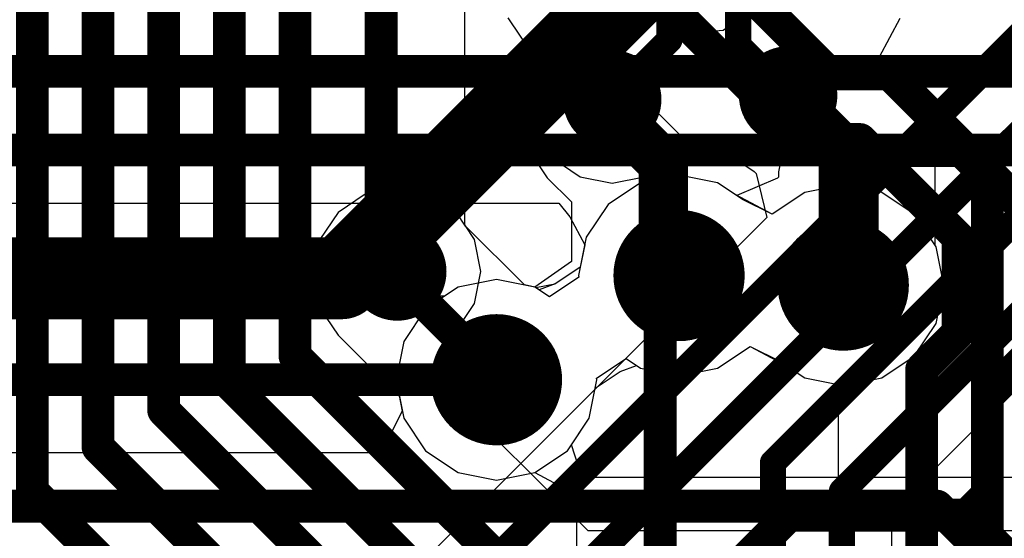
# Model space of a CAD drawing. Header units: millimetres. Extents: x -2 to 68, y -2 to 27.4.
# Tile 285 of 594: x 34.5 to 37.5, y 2.1 to 3.7. Entities that reach past the tile are written whole.
import ezdxf

# ---------------------------------------------------------------- set-up
doc = ezdxf.new("R2010")
doc.units = ezdxf.units.MM
for name, color, linetype in [('BottomLayer', 5, 'Continuous'), ('DrillGuide', 244, 'Continuous'), ('MidLayer1', 16, 'Continuous'), ('MidLayer2', 76, 'Continuous'), ('MidLayer3', 90, 'Continuous'), ('MidLayer4', 156, 'Continuous'), ('MidLayer5', 130, 'Continuous'), ('MidLayer6', 216, 'Continuous'), ('MidLayer7', 6, 'Continuous'), ('MidLayer8', 54, 'Continuous'), ('MultiLayer', 9, 'Continuous'), ('TopLayer', 1, 'Continuous'), ('ViaHoleLayer', 16, 'Continuous')]:
    doc.layers.add(name, color=color, linetype=linetype)

msp = doc.modelspace()

# ---------------------------------------------------------------- linework, layer by layer
at = {"layer": 'BottomLayer'}
for p, q in [((35.8549, 3.0876), (35.8549, 5.4821)), ((35.8847, 3.043), (35.8549, 3.0876)), ((35.9041, 2.9455), (35.8847, 3.043)), ((35.8847, 2.848), (35.9041, 2.9455)), ((35.8294, 2.7653), (35.8847, 2.848)), ((35.8117, 2.7534), (35.8294, 2.7653)), ((35.7871, 2.5984), (35.8117, 2.7534)), ((36.2306, 2.1549), (35.7871, 2.5984)), ((40.887, 2.1549), (36.2306, 2.1549))]:
    msp.add_line(p, q, dxfattribs=at)
at = {"layer": 'BottomLayer', "const_width": 0.1}
for points in [[(35.6, 2.9947), (35.6, 6.9)], [(35.3376, 2.6874), (35.3376, 6.3061)], [(35.1376, 2.6046), (35.1376, 6.2232)], [(34.9376, 2.5217), (34.9376, 6.1404)], [(34.7376, 2.4098), (34.7376, 6.0575)], [(34.5376, 2.2751), (34.5376, 5.9747)], [(35.6, 2.9947), (35.6492, 2.9455)], [(35.3376, 2.6874), (36.125, 1.9)], [(35.1376, 2.6046), (36.0422, 1.7)], [(34.9376, 2.5217), (35.9593, 1.5)], [(34.7376, 2.4098), (35.8474, 1.3)], [(34.5376, 2.2751), (35.7126, 1.1)]]:
    msp.add_lwpolyline(points, dxfattribs=at)
at = {"layer": 'BottomLayer'}
for points, const_width in [([(35.5742, 2.9455, 1), (35.7242, 2.9455, 1)], 0.15), ([(35.575, 2.9947, 1), (35.625, 2.9947, 1)], 0.05), ([(35.575, 2.9947, 1), (35.625, 2.9947, 1)], 0.05), ([(35.6242, 2.9455, 1), (35.6742, 2.9455, 1)], 0.05), ([(35.3126, 2.6874, 1), (35.3626, 2.6874, 1)], 0.05), ([(35.3126, 2.6874, 1), (35.3626, 2.6874, 1)], 0.05), ([(35.1126, 2.6046, 1), (35.1626, 2.6046, 1)], 0.05), ([(35.1126, 2.6046, 1), (35.1626, 2.6046, 1)], 0.05), ([(34.9126, 2.5217, 1), (34.9626, 2.5217, 1)], 0.05), ([(34.9126, 2.5217, 1), (34.9626, 2.5217, 1)], 0.05), ([(34.7126, 2.4098, 1), (34.7626, 2.4098, 1)], 0.05), ([(34.7126, 2.4098, 1), (34.7626, 2.4098, 1)], 0.05), ([(34.5126, 2.2751, 1), (34.5626, 2.2751, 1)], 0.05), ([(34.5126, 2.2751, 1), (34.5626, 2.2751, 1)], 0.05)]:
    msp.add_lwpolyline(points, format="xyb", close=True, dxfattribs=dict(at, const_width=const_width))
at = {"layer": 'DrillGuide'}
for points, const_width in [([(36.279, 3.47, 1), (36.329, 3.47, 1)], 0.05), ([(36.815, 3.482, 1), (36.865, 3.482, 1)], 0.05), ([(36.4577, 2.9332, 1), (36.5577, 2.9332, 1)], 0.1), ([(36.958, 2.904, 1), (37.058, 2.904, 1)], 0.1), ([(35.6242, 2.9455, 1), (35.6742, 2.9455, 1)], 0.05), ([(35.9014, 2.6156, 1), (36.0014, 2.6156, 1)], 0.1)]:
    msp.add_lwpolyline(points, format="xyb", close=True, dxfattribs=dict(at, const_width=const_width))
at = {"layer": 'MidLayer1'}
for p, q in [((36.4875, 3.6781), (36.4113, 3.729)), ((36.7327, 3.741), (36.6417, 3.6803)), ((35.9865, 3.7184), (36.0629, 3.6041)), ((37.1184, 3.6001), (37.1809, 3.7172)), ((36.5186, 3.6697), (36.4875, 3.6781)), ((36.6417, 3.6803), (36.5186, 3.6697)), ((36.0629, 3.6041), (36.045, 3.5773)), ((37.2063, 3.5123), (37.1184, 3.6001)), ((36.045, 3.5773), (36.0236, 3.47)), ((37.267, 3.4213), (37.2063, 3.5123)), ((36.0236, 3.47), (36.0236, 3.4294)), ((36.0236, 3.4294), (36.045, 3.3221)), ((37.2884, 3.314), (37.267, 3.4213)), ((36.045, 3.3221), (36.1057, 3.2312)), ((37.2884, 3.0244), (37.2884, 3.314)), ((36.1057, 3.2312), (36.1795, 3.1574)), ((36.1795, 3.1574), (36.1795, 2.9811)), ((37.2906, 3.0211), (37.2884, 3.0244)), ((37.3139, 2.904), (37.2906, 3.0211)), ((36.1805, 2.9761), (36.0685, 2.8982)), ((36.1795, 2.9811), (36.1805, 2.9761)), ((35.9514, 2.9215), (35.8344, 2.8982)), ((36.0685, 2.8982), (35.9514, 2.9215)), ((35.8344, 2.8982), (35.7351, 2.8319)), ((37.2906, 2.7869), (37.3139, 2.904)), ((35.7351, 2.8319), (35.6688, 2.7326)), ((37.2243, 2.6877), (37.2906, 2.7869)), ((35.6688, 2.7326), (35.6455, 2.6156)), ((36.6248, 2.6506), (36.724, 2.7169)), ((36.724, 2.7169), (36.837, 2.6574)), ((37.1251, 2.6214), (37.2243, 2.6877)), ((36.2523, 2.5904), (36.3287, 2.6412)), ((36.3287, 2.6412), (36.3782, 2.659)), ((36.3782, 2.659), (36.3907, 2.6506)), ((36.3907, 2.6506), (36.5077, 2.6274)), ((36.5077, 2.6274), (36.6248, 2.6506)), ((36.837, 2.6574), (36.8909, 2.6214)), ((35.6455, 2.6156), (35.6688, 2.4985)), ((36.8909, 2.6214), (37.008, 2.5981)), ((37.008, 2.5981), (37.1251, 2.6214)), ((36.234, 2.4985), (36.2523, 2.5904)), ((35.6688, 2.4985), (35.7351, 2.3993)), ((36.1677, 2.3993), (36.234, 2.4985)), ((35.7351, 2.3993), (35.8344, 2.333)), ((36.0685, 2.333), (36.1677, 2.3993)), ((35.8344, 2.333), (35.9514, 2.3097)), ((35.9514, 2.3097), (36.0685, 2.333))]:
    msp.add_line(p, q, dxfattribs=at)
for points, const_width in [([(36.765, 3.482, 1), (36.915, 3.482, 1)], 0.15), ([(36.229, 3.47, 1), (36.379, 3.47, 1)], 0.15), ([(36.2665, 3.47, 1), (36.3415, 3.47, 1)], 0.075), ([(36.8025, 3.482, 1), (36.8775, 3.482, 1)], 0.075), ([(36.2665, 3.4294, 1), (36.3415, 3.4294, 1)], 0.075), ([(36.2665, 3.4294, 1), (36.3415, 3.4294, 1)], 0.075), ([(36.9705, 3.314, 1), (37.0455, 3.314, 1)], 0.075), ([(36.9705, 3.314, 1), (37.0455, 3.314, 1)], 0.075), ([(36.4224, 3.2735, 1), (36.4974, 3.2735, 1)], 0.075), ([(36.4224, 3.2735, 1), (36.4974, 3.2735, 1)], 0.075), ([(36.4077, 2.9332, 1), (36.6077, 2.9332, 1)], 0.2), ([(36.908, 2.904, 1), (37.108, 2.904, 1)], 0.2), ([(36.4224, 2.9811, 1), (36.4974, 2.9811, 1)], 0.075), ([(36.4224, 2.9811, 1), (36.4974, 2.9811, 1)], 0.075), ([(36.4702, 2.9332, 1), (36.5452, 2.9332, 1)], 0.075), ([(36.9705, 2.904, 1), (37.0455, 2.904, 1)], 0.075), ([(35.8514, 2.6156, 1), (36.0514, 2.6156, 1)], 0.2)]:
    msp.add_lwpolyline(points, format="xyb", close=True, dxfattribs=dict(at, const_width=const_width))
at = {"layer": 'MidLayer1', "const_width": 0.15}
for points in [[(36.304, 3.4294), (36.304, 3.47)], [(36.84, 3.482), (37.008, 3.314)], [(36.304, 3.4294), (36.4599, 3.2735)], [(37.008, 2.904), (37.008, 3.314)], [(36.4599, 2.9811), (36.4599, 3.2735)], [(36.4599, 2.9811), (36.5077, 2.9332)]]:
    msp.add_lwpolyline(points, dxfattribs=at)
at = {"layer": 'MidLayer2'}
for p, q in [((33.9618, 3.1535), (36.1414, 3.1535)), ((36.1414, 3.1535), (36.175, 3.1121)), ((36.175, 3.1121), (36.2204, 3.0265)), ((36.2204, 3.0265), (36.2069, 2.9585)), ((36.2069, 2.9585), (36.1305, 2.9076)), ((35.9514, 2.9215), (35.8344, 2.8982)), ((36.0685, 2.8982), (35.9514, 2.9215)), ((35.8344, 2.8982), (35.7351, 2.8319)), ((36.081, 2.8898), (36.0685, 2.8982)), ((36.1305, 2.9076), (36.081, 2.8898)), ((35.7351, 2.8319), (35.6688, 2.7326)), ((35.6688, 2.7326), (35.6455, 2.6156)), ((35.6455, 2.6156), (35.6646, 2.5197)), ((35.6646, 2.5197), (35.6243, 2.4411)), ((35.6243, 2.4411), (35.5868, 2.3927)), ((35.5868, 2.3927), (34.3561, 2.3927))]:
    msp.add_line(p, q, dxfattribs=at)
at = {"layer": 'MidLayer2', "const_width": 0.1}
for points in [[(34.0612, 3.5558), (37.7272, 3.5558)], [(33.9618, 3.3158), (37.6278, 3.3158)], [(34.2888, 2.2303), (37.2937, 2.2303)], [(37.2937, 2.2303), (37.545, 1.979)]]:
    msp.add_lwpolyline(points, dxfattribs=at)
at = {"layer": 'MidLayer2'}
for points, const_width in [([(36.4077, 2.9332, 1), (36.6077, 2.9332, 1)], 0.2), ([(36.908, 2.904, 1), (37.108, 2.904, 1)], 0.2), ([(35.8514, 2.6156, 1), (36.0514, 2.6156, 1)], 0.2), ([(37.2687, 2.2303, 1), (37.3187, 2.2303, 1)], 0.05), ([(37.2687, 2.2303, 1), (37.3187, 2.2303, 1)], 0.05)]:
    msp.add_lwpolyline(points, format="xyb", close=True, dxfattribs=dict(at, const_width=const_width))
at = {"layer": 'MidLayer3'}
for p, q in [((37.0325, 3.5495), (36.9498, 3.4942)), ((37.13, 3.5689), (37.0325, 3.5495)), ((37.368, 3.5689), (37.13, 3.5689)), ((37.4655, 3.5495), (37.368, 3.5689)), ((37.5482, 3.4942), (37.4655, 3.5495)), ((36.9498, 3.4942), (36.8852, 3.4296)), ((36.8852, 3.4296), (36.8299, 3.3469)), ((36.8299, 3.3469), (36.8105, 3.2494)), ((36.8105, 3.2494), (36.8105, 3.2328)), ((36.3907, 3.2158), (36.2914, 3.1495)), ((36.5077, 3.2391), (36.3907, 3.2158)), ((36.6248, 3.2158), (36.5077, 3.2391)), ((36.6787, 3.1798), (36.6248, 3.2158)), ((36.8076, 3.23), (36.6842, 3.1769)), ((36.8105, 3.2328), (36.8076, 3.23)), ((36.6842, 3.1769), (36.6787, 3.1798)), ((36.2914, 3.1495), (36.2251, 3.0503)), ((36.2251, 3.0503), (36.2069, 2.9585)), ((36.2069, 2.9585), (36.129, 2.9066)), ((35.9514, 2.9215), (35.8344, 2.8982)), ((36.0685, 2.8982), (35.9514, 2.9215)), ((35.8344, 2.8982), (35.7351, 2.8319)), ((36.0718, 2.896), (36.0685, 2.8982)), ((36.129, 2.9066), (36.0718, 2.896)), ((35.7351, 2.8319), (35.6688, 2.7326)), ((35.6688, 2.7326), (35.6455, 2.6156)), ((35.6455, 2.6156), (35.6688, 2.4985)), ((35.6688, 2.4985), (35.7351, 2.3993)), ((35.7351, 2.3993), (35.8344, 2.333)), ((35.8344, 2.333), (35.9514, 2.3097)), ((35.9514, 2.3097), (36.0685, 2.333)), ((36.0685, 2.333), (36.1954, 2.2651)), ((36.1954, 2.2651), (36.1954, 1.7983))]:
    msp.add_line(p, q, dxfattribs=at)
at = {"layer": 'MidLayer3', "const_width": 0.1}
for points in [[(37.0654, 3.2494), (37.13, 3.314)], [(37.13, 3.314), (37.368, 3.314)], [(37.368, 3.314), (37.447, 3.235)], [(37.0654, 2.9614), (37.0654, 3.2494)], [(37.447, 2.265), (37.447, 3.235)], [(37.008, 2.904), (37.0654, 2.9614)], [(36.4503, 2.8758), (36.5077, 2.9332)], [(36.4503, 1.7983), (36.4503, 2.8758)], [(37.3848, 2.2028), (37.447, 2.265)], [(36.6903, 2.0502), (36.8428, 2.2028)], [(36.8428, 2.2028), (37.3848, 2.2028)]]:
    msp.add_lwpolyline(points, dxfattribs=at)
at = {"layer": 'MidLayer3'}
for points, const_width in [([(37.105, 3.314, 1), (37.155, 3.314, 1)], 0.05), ([(37.105, 3.314, 1), (37.155, 3.314, 1)], 0.05), ([(37.343, 3.314, 1), (37.393, 3.314, 1)], 0.05), ([(37.343, 3.314, 1), (37.393, 3.314, 1)], 0.05), ([(37.0404, 3.2494, 1), (37.0904, 3.2494, 1)], 0.05), ([(37.0404, 3.2494, 1), (37.0904, 3.2494, 1)], 0.05), ([(37.422, 3.235, 1), (37.472, 3.235, 1)], 0.05), ([(37.422, 3.235, 1), (37.472, 3.235, 1)], 0.05), ([(36.4077, 2.9332, 1), (36.6077, 2.9332, 1)], 0.2), ([(36.908, 2.904, 1), (37.108, 2.904, 1)], 0.2), ([(37.0404, 2.9614, 1), (37.0904, 2.9614, 1)], 0.05), ([(37.0404, 2.9614, 1), (37.0904, 2.9614, 1)], 0.05), ([(36.4827, 2.9332, 1), (36.5327, 2.9332, 1)], 0.05), ([(36.983, 2.904, 1), (37.033, 2.904, 1)], 0.05), ([(36.4253, 2.8758, 1), (36.4753, 2.8758, 1)], 0.05), ([(36.4253, 2.8758, 1), (36.4753, 2.8758, 1)], 0.05), ([(35.8514, 2.6156, 1), (36.0514, 2.6156, 1)], 0.2), ([(37.422, 2.265, 1), (37.472, 2.265, 1)], 0.05), ([(37.422, 2.265, 1), (37.472, 2.265, 1)], 0.05), ([(36.8178, 2.2028, 1), (36.8678, 2.2028, 1)], 0.05), ([(36.8178, 2.2028, 1), (36.8678, 2.2028, 1)], 0.05), ([(37.3598, 2.2028, 1), (37.4098, 2.2028, 1)], 0.05), ([(37.3598, 2.2028, 1), (37.4098, 2.2028, 1)], 0.05)]:
    msp.add_lwpolyline(points, format="xyb", close=True, dxfattribs=dict(at, const_width=const_width))
at = {"layer": 'MidLayer4'}
for p, q in [((36.3907, 3.2158), (36.2914, 3.1495)), ((36.5077, 3.2391), (36.3907, 3.2158)), ((36.6248, 3.2158), (36.5077, 3.2391)), ((36.6787, 3.1798), (36.6248, 3.2158)), ((37.008, 3.2099), (36.8909, 3.1866)), ((37.1251, 3.1866), (37.008, 3.2099)), ((35.5516, 3.181), (35.4689, 3.1257)), ((35.6492, 3.2004), (35.5516, 3.181)), ((35.7467, 3.181), (35.6492, 3.2004)), ((35.8294, 3.1257), (35.7467, 3.181)), ((36.8909, 3.1866), (36.7917, 3.1203)), ((37.2243, 3.1203), (37.1251, 3.1866)), ((36.7917, 3.1203), (36.6787, 3.1798)), ((35.4689, 3.1257), (35.4137, 3.043)), ((35.8573, 3.0841), (35.8294, 3.1257)), ((36.2914, 3.1495), (36.2251, 3.0503)), ((37.2906, 3.0211), (37.2243, 3.1203)), ((36.0369, 2.9045), (35.8573, 3.0841)), ((35.4137, 3.043), (35.3943, 2.9455)), ((36.2251, 3.0503), (36.2069, 2.9585)), ((37.3139, 2.904), (37.2906, 3.0211)), ((35.3943, 2.9455), (35.3943, 2.9317)), ((36.2069, 2.9585), (36.1305, 2.9076)), ((35.3943, 2.9317), (35.4137, 2.8341)), ((36.0685, 2.8982), (36.0369, 2.9045)), ((36.081, 2.8898), (36.0685, 2.8982)), ((36.1305, 2.9076), (36.081, 2.8898)), ((37.2906, 2.7869), (37.3139, 2.904)), ((35.4137, 2.8341), (35.4689, 2.7514)), ((37.2243, 2.6877), (37.2906, 2.7869)), ((35.4689, 2.7514), (35.6557, 2.5647)), ((36.6248, 2.6506), (36.724, 2.7169)), ((36.724, 2.7169), (36.837, 2.6574)), ((37.1251, 2.6214), (37.2243, 2.6877)), ((36.2523, 2.5904), (36.3287, 2.6412)), ((36.3287, 2.6412), (36.3782, 2.659)), ((36.3782, 2.659), (36.3907, 2.6506)), ((36.3907, 2.6506), (36.5077, 2.6274)), ((36.5077, 2.6274), (36.6248, 2.6506)), ((36.837, 2.6574), (36.8909, 2.6214)), ((36.8909, 2.6214), (37.008, 2.5981)), ((37.008, 2.5981), (37.1251, 2.6214)), ((36.234, 2.4985), (36.2523, 2.5904)), ((35.6557, 2.5647), (35.6688, 2.4985)), ((35.6688, 2.4985), (35.7351, 2.3993)), ((36.1677, 2.3993), (36.234, 2.4985)), ((35.7351, 2.3993), (35.8344, 2.333)), ((36.0685, 2.333), (36.1677, 2.3993)), ((35.8344, 2.333), (35.9514, 2.3097)), ((35.9514, 2.3097), (36.0685, 2.333))]:
    msp.add_line(p, q, dxfattribs=at)
for points, const_width in [([(36.4077, 2.9332, 1), (36.6077, 2.9332, 1)], 0.2), ([(35.5742, 2.9455, 1), (35.7242, 2.9455, 1)], 0.15), ([(36.908, 2.904, 1), (37.108, 2.904, 1)], 0.2), ([(35.6242, 2.9455, 1), (35.6742, 2.9455, 1)], 0.05), ([(35.6242, 2.9317, 1), (35.6742, 2.9317, 1)], 0.05), ([(35.6242, 2.9317, 1), (35.6742, 2.9317, 1)], 0.05), ([(35.8514, 2.6156, 1), (36.0514, 2.6156, 1)], 0.2), ([(35.9264, 2.6294, 1), (35.9764, 2.6294, 1)], 0.05), ([(35.9264, 2.6294, 1), (35.9764, 2.6294, 1)], 0.05), ([(35.9264, 2.6156, 1), (35.9764, 2.6156, 1)], 0.05)]:
    msp.add_lwpolyline(points, format="xyb", close=True, dxfattribs=dict(at, const_width=const_width))
at = {"layer": 'MidLayer4', "const_width": 0.1}
for points in [[(35.6492, 2.9317), (35.6492, 2.9455)], [(35.6492, 2.9317), (35.9514, 2.6294)], [(35.9514, 2.6156), (35.9514, 2.6294)]]:
    msp.add_lwpolyline(points, dxfattribs=at)
at = {"layer": 'MidLayer5'}
for p, q in [((36.1299, 3.7477), (36.2441, 3.6881)), ((36.2441, 3.6881), (36.2525, 3.6461)), ((36.2525, 3.6461), (36.3078, 3.5634)), ((36.3078, 3.5634), (36.5116, 3.3595)), ((36.5114, 3.3522), (36.4616, 3.2299)), ((36.5116, 3.3595), (36.5114, 3.3522)), ((36.3907, 3.2158), (36.2914, 3.1495)), ((36.4616, 3.2299), (36.3907, 3.2158)), ((36.2914, 3.1495), (36.2251, 3.0503)), ((36.2251, 3.0503), (36.2069, 2.9585)), ((36.2069, 2.9585), (36.1305, 2.9076)), ((35.9514, 2.9215), (35.8344, 2.8982)), ((36.0685, 2.8982), (35.9514, 2.9215)), ((35.8344, 2.8982), (35.7351, 2.8319)), ((36.081, 2.8898), (36.0685, 2.8982)), ((36.1305, 2.9076), (36.081, 2.8898)), ((35.7351, 2.8319), (35.6688, 2.7326)), ((35.6688, 2.7326), (35.6455, 2.6156)), ((36.6248, 2.6506), (36.724, 2.7169)), ((36.724, 2.7169), (36.837, 2.6574)), ((36.2523, 2.5904), (36.3287, 2.6412)), ((36.3287, 2.6412), (36.3782, 2.659)), ((36.3782, 2.659), (36.3907, 2.6506)), ((36.3907, 2.6506), (36.5077, 2.6274)), ((36.5077, 2.6274), (36.6248, 2.6506)), ((36.837, 2.6574), (36.8909, 2.6214)), ((35.6455, 2.6156), (35.6688, 2.4985)), ((36.8909, 2.6214), (36.9921, 2.6013)), ((36.234, 2.4985), (36.2523, 2.5904)), ((36.9921, 2.6013), (36.9921, 2.0557)), ((35.6688, 2.4985), (35.7351, 2.3993)), ((36.1677, 2.3993), (36.234, 2.4985)), ((35.7351, 2.3993), (35.8344, 2.333)), ((36.0685, 2.333), (36.1677, 2.3993)), ((35.8344, 2.333), (35.9514, 2.3097)), ((35.9514, 2.3097), (36.0685, 2.333))]:
    msp.add_line(p, q, dxfattribs=at)
at = {"layer": 'MidLayer5', "const_width": 0.1}
for points in [[(36.488, 3.7436), (36.488, 4.0043)], [(36.688, 3.8265), (36.9668, 3.5477)], [(36.488, 3.7436), (36.8839, 3.3477)], [(36.9668, 3.5477), (37.1494, 3.5477)], [(37.1494, 3.5477), (37.558, 3.1391)], [(36.8839, 3.3477), (37.0593, 3.3477)], [(37.0593, 3.3477), (37.358, 3.049)], [(37.358, 2.759), (37.358, 3.049)], [(37.247, 2.648), (37.358, 2.759)], [(37.447, 2.5652), (37.558, 2.6762)], [(37.247, 2.0557), (37.247, 2.648)], [(37.447, 2.1385), (37.447, 2.5652)], [(37.447, 2.1385), (39.0504, 0.5351)]]:
    msp.add_lwpolyline(points, dxfattribs=at)
at = {"layer": 'MidLayer5'}
for points, const_width in [([(36.463, 3.7436, 1), (36.513, 3.7436, 1)], 0.05), ([(36.463, 3.7436, 1), (36.513, 3.7436, 1)], 0.05), ([(36.9418, 3.5477, 1), (36.9918, 3.5477, 1)], 0.05), ([(36.9418, 3.5477, 1), (36.9918, 3.5477, 1)], 0.05), ([(37.1244, 3.5477, 1), (37.1744, 3.5477, 1)], 0.05), ([(37.1244, 3.5477, 1), (37.1744, 3.5477, 1)], 0.05), ([(36.8589, 3.3477, 1), (36.9089, 3.3477, 1)], 0.05), ([(36.8589, 3.3477, 1), (36.9089, 3.3477, 1)], 0.05), ([(37.0343, 3.3477, 1), (37.0843, 3.3477, 1)], 0.05), ([(37.0343, 3.3477, 1), (37.0843, 3.3477, 1)], 0.05), ([(36.4077, 2.9332, 1), (36.6077, 2.9332, 1)], 0.2), ([(36.908, 2.904, 1), (37.108, 2.904, 1)], 0.2), ([(37.333, 3.049, 1), (37.383, 3.049, 1)], 0.05), ([(37.333, 3.049, 1), (37.383, 3.049, 1)], 0.05), ([(35.8514, 2.6156, 1), (36.0514, 2.6156, 1)], 0.2), ([(37.333, 2.759, 1), (37.383, 2.759, 1)], 0.05), ([(37.333, 2.759, 1), (37.383, 2.759, 1)], 0.05), ([(37.222, 2.648, 1), (37.272, 2.648, 1)], 0.05), ([(37.222, 2.648, 1), (37.272, 2.648, 1)], 0.05), ([(37.422, 2.5652, 1), (37.472, 2.5652, 1)], 0.05), ([(37.422, 2.5652, 1), (37.472, 2.5652, 1)], 0.05), ([(37.422, 2.1385, 1), (37.472, 2.1385, 1)], 0.05), ([(37.422, 2.1385, 1), (37.472, 2.1385, 1)], 0.05)]:
    msp.add_lwpolyline(points, format="xyb", close=True, dxfattribs=dict(at, const_width=const_width))
at = {"layer": 'MidLayer6'}
for p, q in [((36.3907, 3.2158), (36.2914, 3.1495)), ((36.5077, 3.2391), (36.3907, 3.2158)), ((36.6248, 3.2158), (36.5077, 3.2391)), ((36.7012, 3.1648), (36.6248, 3.2158)), ((37.008, 3.2099), (36.8909, 3.1866)), ((37.1251, 3.1866), (37.008, 3.2099)), ((36.8909, 3.1866), (36.7917, 3.1203)), ((37.2243, 3.1203), (37.1251, 3.1866)), ((36.7917, 3.1203), (36.7012, 3.1648)), ((36.2914, 3.1495), (36.2251, 3.0503)), ((37.2906, 3.0211), (37.2243, 3.1203)), ((36.2251, 3.0503), (36.2018, 2.9332)), ((37.3139, 2.904), (37.2906, 3.0211)), ((35.9514, 2.9215), (35.8344, 2.8982)), ((36.0685, 2.8982), (35.9514, 2.9215)), ((36.2027, 2.9287), (36.1127, 2.8686)), ((36.2018, 2.9332), (36.2027, 2.9287)), ((35.8344, 2.8982), (35.7929, 2.8705)), ((36.1127, 2.8686), (36.0685, 2.8982)), ((37.2906, 2.7869), (37.3139, 2.904)), ((35.7929, 2.8705), (33.362, 2.8705)), ((37.2243, 2.6877), (37.2906, 2.7869)), ((36.6248, 2.6506), (36.724, 2.7169)), ((36.724, 2.7169), (36.8146, 2.6724)), ((36.2564, 2.6201), (36.3464, 2.6802)), ((36.3464, 2.6802), (36.3907, 2.6506)), ((36.8146, 2.6724), (36.8909, 2.6214)), ((37.1251, 2.6214), (37.2243, 2.6877)), ((36.3907, 2.6506), (36.5077, 2.6274)), ((36.5077, 2.6274), (36.6248, 2.6506)), ((36.234, 2.4985), (36.2573, 2.6156)), ((36.2573, 2.6156), (36.2564, 2.6201)), ((36.8909, 2.6214), (37.008, 2.5981)), ((37.008, 2.5981), (37.1251, 2.6214)), ((36.18, 2.4177), (36.234, 2.4985)), ((36.2014, 2.3508), (36.18, 2.4177)), ((36.2243, 2.3177), (36.2014, 2.3508)), ((37.5526, 2.3177), (36.2243, 2.3177))]:
    msp.add_line(p, q, dxfattribs=at)
for points, const_width in [([(35.4793, 2.925), (36.4873, 3.933)], 0.25), ([(27.6865, 2.925), (35.4793, 2.925)], 0.25), ([(33.362, 2.6156), (35.9514, 2.6156)], 0.1)]:
    msp.add_lwpolyline(points, dxfattribs=dict(at, const_width=const_width))
for points, const_width in [([(36.4077, 2.9332, 1), (36.6077, 2.9332, 1)], 0.2), ([(36.908, 2.904, 1), (37.108, 2.904, 1)], 0.2), ([(35.4168, 2.925, 1), (35.5418, 2.925, 1)], 0.125), ([(35.4168, 2.925, 1), (35.5418, 2.925, 1)], 0.125), ([(35.8514, 2.6156, 1), (36.0514, 2.6156, 1)], 0.2), ([(35.9264, 2.6156, 1), (35.9764, 2.6156, 1)], 0.05)]:
    msp.add_lwpolyline(points, format="xyb", close=True, dxfattribs=dict(at, const_width=const_width))
at = {"layer": 'MidLayer7'}
for p, q in [((36.3907, 3.2158), (36.2914, 3.1495)), ((36.5077, 3.2391), (36.3907, 3.2158)), ((36.6248, 3.2158), (36.5077, 3.2391)), ((36.6787, 3.1798), (36.6248, 3.2158)), ((37.008, 3.2099), (36.8909, 3.1866)), ((37.1251, 3.1866), (37.008, 3.2099)), ((36.8909, 3.1866), (36.7917, 3.1203)), ((37.2243, 3.1203), (37.1251, 3.1866)), ((36.7917, 3.1203), (36.6787, 3.1798)), ((36.2914, 3.1495), (36.2251, 3.0503)), ((37.2906, 3.0211), (37.2243, 3.1203)), ((36.2251, 3.0503), (36.2069, 2.9585)), ((37.3139, 2.904), (37.2906, 3.0211)), ((36.2069, 2.9585), (36.1305, 2.9076)), ((35.9514, 2.9215), (35.8344, 2.8982)), ((36.0685, 2.8982), (35.9514, 2.9215)), ((35.8344, 2.8982), (35.7351, 2.8319)), ((36.081, 2.8898), (36.0685, 2.8982)), ((36.1305, 2.9076), (36.081, 2.8898)), ((37.2906, 2.7869), (37.3139, 2.904)), ((35.7351, 2.8319), (35.6688, 2.7326)), ((37.2243, 2.6877), (37.2906, 2.7869)), ((35.6688, 2.7326), (35.6455, 2.6156)), ((36.6248, 2.6506), (36.724, 2.7169)), ((36.724, 2.7169), (36.837, 2.6574)), ((37.1251, 2.6214), (37.2243, 2.6877)), ((36.2523, 2.5904), (36.3287, 2.6412)), ((36.3287, 2.6412), (36.3782, 2.659)), ((36.3782, 2.659), (36.3907, 2.6506)), ((36.3907, 2.6506), (36.5077, 2.6274)), ((36.5077, 2.6274), (36.6248, 2.6506)), ((36.837, 2.6574), (36.8909, 2.6214)), ((35.6455, 2.6156), (35.6688, 2.4985)), ((36.8909, 2.6214), (37.008, 2.5981)), ((37.008, 2.5981), (37.1251, 2.6214)), ((36.234, 2.4985), (36.2523, 2.5904)), ((35.6688, 2.4985), (35.7351, 2.3993)), ((36.1677, 2.3993), (36.234, 2.4985)), ((35.7351, 2.3993), (35.8344, 2.333)), ((36.0685, 2.333), (36.1677, 2.3993)), ((35.8344, 2.333), (35.9514, 2.3097)), ((35.9514, 2.3097), (36.0685, 2.333))]:
    msp.add_line(p, q, dxfattribs=at)
at = {"layer": 'MidLayer7', "const_width": 0.2}
for points in [[(36.4077, 2.9332, 1), (36.6077, 2.9332, 1)], [(36.908, 2.904, 1), (37.108, 2.904, 1)], [(35.8514, 2.6156, 1), (36.0514, 2.6156, 1)]]:
    msp.add_lwpolyline(points, format="xyb", close=True, dxfattribs=at)
at = {"layer": 'MidLayer8'}
for p, q in [((36.3907, 3.2158), (36.2914, 3.1495)), ((36.5077, 3.2391), (36.3907, 3.2158)), ((36.6248, 3.2158), (36.5077, 3.2391)), ((36.7012, 3.1648), (36.6248, 3.2158)), ((37.008, 3.2099), (36.8909, 3.1866)), ((37.1251, 3.1866), (37.008, 3.2099)), ((36.8909, 3.1866), (36.7917, 3.1203)), ((37.2243, 3.1203), (37.1251, 3.1866)), ((36.7917, 3.1203), (36.7012, 3.1648)), ((36.2914, 3.1495), (36.2251, 3.0503)), ((37.2906, 3.0211), (37.2243, 3.1203)), ((36.2251, 3.0503), (36.2018, 2.9332)), ((37.3139, 2.904), (37.2906, 3.0211)), ((35.9514, 2.9215), (35.8344, 2.8982)), ((36.0685, 2.8982), (35.9514, 2.9215)), ((36.2027, 2.9287), (36.1127, 2.8686)), ((36.2018, 2.9332), (36.2027, 2.9287)), ((35.8344, 2.8982), (35.7351, 2.8319)), ((36.1127, 2.8686), (36.0685, 2.8982)), ((37.2906, 2.7869), (37.3139, 2.904)), ((35.7351, 2.8319), (35.6688, 2.7326)), ((37.2243, 2.6877), (37.2906, 2.7869)), ((35.6688, 2.7326), (35.6455, 2.6156)), ((36.6248, 2.6506), (36.724, 2.7169)), ((36.724, 2.7169), (36.8146, 2.6724)), ((36.2564, 2.6201), (36.3464, 2.6802)), ((36.3464, 2.6802), (36.3907, 2.6506)), ((36.8146, 2.6724), (36.8909, 2.6214)), ((37.1251, 2.6214), (37.2243, 2.6877)), ((36.3907, 2.6506), (36.5077, 2.6274)), ((36.5077, 2.6274), (36.6248, 2.6506)), ((35.6455, 2.6156), (35.6688, 2.4985)), ((36.234, 2.4985), (36.2573, 2.6156)), ((36.2573, 2.6156), (36.2564, 2.6201)), ((36.8909, 2.6214), (37.008, 2.5981)), ((37.008, 2.5981), (37.1251, 2.6214)), ((35.6688, 2.4985), (35.7351, 2.3993)), ((36.1677, 2.3993), (36.234, 2.4985)), ((35.7351, 2.3993), (35.8344, 2.333)), ((36.0685, 2.333), (36.1677, 2.3993)), ((35.8344, 2.333), (35.9514, 2.3097)), ((35.9514, 2.3097), (36.0685, 2.333))]:
    msp.add_line(p, q, dxfattribs=at)
at = {"layer": 'MidLayer8', "const_width": 0.2}
for points in [[(36.4077, 2.9332, 1), (36.6077, 2.9332, 1)], [(36.908, 2.904, 1), (37.108, 2.904, 1)], [(35.8514, 2.6156, 1), (36.0514, 2.6156, 1)]]:
    msp.add_lwpolyline(points, format="xyb", close=True, dxfattribs=at)
at = {"layer": 'MultiLayer'}
for points, const_width in [([(36.765, 3.482, 1), (36.915, 3.482, 1)], 0.15), ([(36.229, 3.47, 1), (36.379, 3.47, 1)], 0.15), ([(36.4077, 2.9332, 1), (36.6077, 2.9332, 1)], 0.2), ([(35.5742, 2.9455, 1), (35.7242, 2.9455, 1)], 0.15), ([(36.908, 2.904, 1), (37.108, 2.904, 1)], 0.2), ([(35.8514, 2.6156, 1), (36.0514, 2.6156, 1)], 0.2)]:
    msp.add_lwpolyline(points, format="xyb", close=True, dxfattribs=dict(at, const_width=const_width))
at = {"layer": 'TopLayer'}
for p, q in [((36.2333, 3.7524), (36.1461, 3.6652)), ((36.1461, 3.6652), (36.1238, 3.6502)), ((36.1238, 3.6502), (36.0685, 3.5675)), ((36.0685, 3.5675), (36.0491, 3.47)), ((36.0491, 3.47), (36.0685, 3.3725)), ((36.0685, 3.3725), (36.1238, 3.2898)), ((36.4932, 3.3032), (36.5835, 3.3308)), ((36.5835, 3.3308), (36.5902, 3.3305)), ((36.5902, 3.3305), (36.6576, 3.305)), ((36.4842, 3.2898), (36.4932, 3.3032)), ((36.6576, 3.305), (36.6598, 3.3018)), ((36.6598, 3.3018), (36.7362, 3.2507)), ((36.1238, 3.2898), (36.2065, 3.2345)), ((36.4015, 3.2345), (36.4842, 3.2898)), ((36.7362, 3.2507), (36.7431, 3.244)), ((36.7431, 3.244), (36.7756, 3.1104)), ((36.2065, 3.2345), (36.304, 3.2151)), ((36.304, 3.2151), (36.4015, 3.2345)), ((36.7756, 3.1104), (35.6118, 1.9467)), ((37.1555, 2.2132), (37.7831, 2.8408)), ((37.1555, 1.4506), (37.1555, 2.2132))]:
    msp.add_line(p, q, dxfattribs=at)
at = {"layer": 'TopLayer', "const_width": 0.08}
for points in [[(36.478, 3.651), (36.478, 4.835)], [(36.688, 3.634), (36.688, 4.748)], [(35.719, 1.8395), (38.122, 4.2425)], [(35.929, 1.7525), (38.332, 4.1555)], [(36.794, 2.363), (38.512, 4.081)], [(37.004, 2.276), (38.722, 3.994)], [(36.304, 3.477), (36.478, 3.651)], [(36.688, 3.634), (36.84, 3.482)], [(36.304, 3.47), (36.304, 3.477)], [(36.794, 1.3643), (36.794, 2.363)], [(37.004, 1.3473), (37.004, 2.276)]]:
    msp.add_lwpolyline(points, dxfattribs=at)
at = {"layer": 'TopLayer'}
for points, const_width in [([(36.458, 3.651, 1), (36.498, 3.651, 1)], 0.04), ([(36.458, 3.651, 1), (36.498, 3.651, 1)], 0.04), ([(36.668, 3.634, 1), (36.708, 3.634, 1)], 0.04), ([(36.668, 3.634, 1), (36.708, 3.634, 1)], 0.04), ([(36.765, 3.482, 1), (36.915, 3.482, 1)], 0.15), ([(36.229, 3.47, 1), (36.379, 3.47, 1)], 0.15), ([(36.284, 3.477, 1), (36.324, 3.477, 1)], 0.04), ([(36.284, 3.477, 1), (36.324, 3.477, 1)], 0.04), ([(36.284, 3.47, 1), (36.324, 3.47, 1)], 0.04), ([(36.82, 3.482, 1), (36.86, 3.482, 1)], 0.04), ([(36.774, 2.363, 1), (36.814, 2.363, 1)], 0.04), ([(36.774, 2.363, 1), (36.814, 2.363, 1)], 0.04), ([(36.984, 2.276, 1), (37.024, 2.276, 1)], 0.04), ([(36.984, 2.276, 1), (37.024, 2.276, 1)], 0.04)]:
    msp.add_lwpolyline(points, format="xyb", close=True, dxfattribs=dict(at, const_width=const_width))
at = {"layer": 'ViaHoleLayer'}
for points, const_width in [([(36.279, 3.47, 1), (36.329, 3.47, 1)], 0.05), ([(36.815, 3.482, 1), (36.865, 3.482, 1)], 0.05), ([(36.4577, 2.9332, 1), (36.5577, 2.9332, 1)], 0.1), ([(36.958, 2.904, 1), (37.058, 2.904, 1)], 0.1), ([(35.6242, 2.9455, 1), (35.6742, 2.9455, 1)], 0.05), ([(35.9014, 2.6156, 1), (36.0014, 2.6156, 1)], 0.1)]:
    msp.add_lwpolyline(points, format="xyb", close=True, dxfattribs=dict(at, const_width=const_width))

doc.saveas('drawing.dxf')
